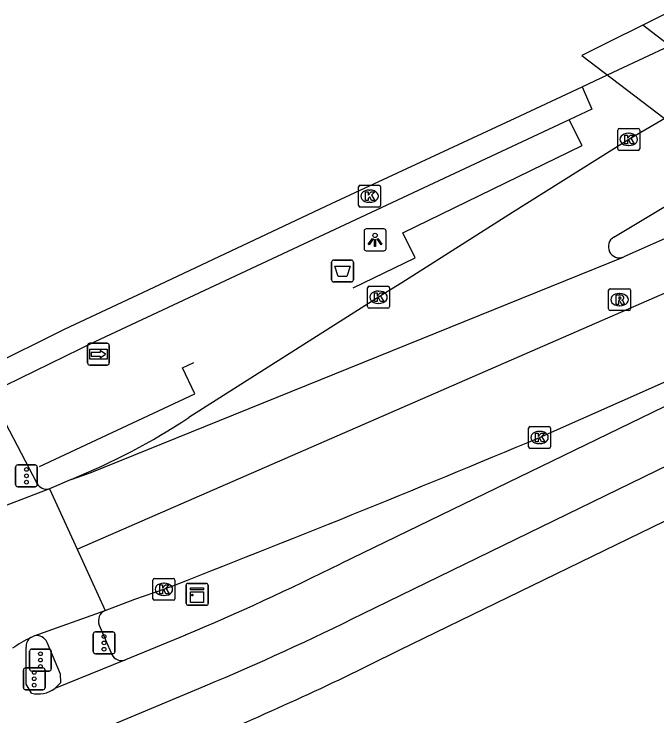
# Model space of a CAD drawing. Extents: x 158087 to 159494, y 382905 to 383981.
# Drawn here: x 158854.3 to 158883.62, y 383793.87 to 383825.91 of the extents above; entities that cross this region are included whole.
import ezdxf

# ---------------------------------------------------------------- set-up
doc = ezdxf.new("R2010")
doc.units = 0
for name, color, linetype in [('IMGEO_Afvalbak', 7, 'Continuous'), ('IMGEO_Dek', 7, 'Continuous'), ('IMGEO_Fietspad_gesloten', 7, 'Continuous'), ('IMGEO_Hek', 7, 'Continuous'), ('IMGEO_Kast', 7, 'Continuous'), ('IMGEO_Kolk', 7, 'Continuous'), ('IMGEO_Lichtpunt', 7, 'Continuous'), ('IMGEO_OVBaan_gesloten', 7, 'Continuous'), ('IMGEO_Rijbaan_regionaal_gesloten', 7, 'Continuous'), ('IMGEO_Rioolput', 7, 'Continuous'), ('IMGEO_Verkeersregelinstallatiepaal', 7, 'Continuous'), ('IMGEO_Voetpad_open', 7, 'Continuous'), ('IMGEO_Wegwijzer', 7, 'Continuous')]:
    doc.layers.add(name, color=color, linetype=linetype)

msp = doc.modelspace()

# ---------------------------------------------------------------- linework, layer by layer
at = {"layer": 'IMGEO_Afvalbak'}
for p, q in [((158868.885, 383814.682), (158869.675, 383814.682)), ((158869.675, 383814.682), (158868.885, 383814.682)), ((158868.785, 383813.782), (158868.785, 383814.582)), ((158868.785, 383814.582), (158868.785, 383813.782)), ((158869.775, 383814.582), (158869.775, 383813.782)), ((158869.775, 383813.782), (158869.775, 383814.582)), ((158869.675, 383813.682), (158868.885, 383813.682)), ((158868.885, 383813.682), (158869.675, 383813.682))]:
    msp.add_line(p, q, dxfattribs=at)
msp.add_lwpolyline([(158868.928, 383814.396), (158869.632, 383814.396), (158869.483, 383813.926), (158869.077, 383813.926), (158868.928, 383814.396)], dxfattribs=at)
for centre, start, end in [((158868.885, 383814.582), 90, 180), ((158868.885, 383814.582), 90, 180), ((158869.675, 383814.582), 0, 90), ((158869.675, 383814.582), 360, 90), ((158868.885, 383813.782), 180, 270), ((158868.885, 383813.782), 180, 270), ((158869.675, 383813.782), 270, 0), ((158869.675, 383813.782), 270, 0)]:
    msp.add_arc(centre, 0.1, start, end, dxfattribs=at)
at = {"layer": 'IMGEO_Dek'}
msp.add_lwpolyline([(158902.912, 383834.582), (158888.17, 383828.002), (158880.202, 383824.022), (158900.05, 383808.897), (158900.932, 383809.295), (158902.837, 383810.155), (158902.638, 383810.308), (158909.887, 383813.753), (158912.434, 383814.964), (158919.618, 383818.379), (158919.85, 383818.202), (158921.81, 383819.051), (158922.73, 383819.45)], close=True, dxfattribs=at)
at = {"layer": 'IMGEO_Fietspad_gesloten'}
for points in [[(158917.116, 383823.736), (158916.435, 383823.395), (158914.362, 383822.396), (158913.307, 383821.888), (158910.961, 383820.809), (158907.118, 383819.041), (158906.601, 383818.803), (158905.859, 383818.462), (158905.002, 383818.055), (158904.549, 383817.84), (158900.71, 383816.02), (158899.765, 383815.572), (158897.298, 383814.408), (158894.956, 383813.303), (158894.531, 383813.103), (158893.68, 383812.701), (158892.054, 383811.904), (158890.542, 383811.178), (158869.181, 383800.819)], [(158870.191, 383798.538), (158891.775, 383809.045), (158894.46, 383810.332), (158896.747, 383811.414), (158897.164, 383811.609), (158899.509, 383812.71), (158902.935, 383814.319), (158906.785, 383816.128), (158907.25, 383816.346), (158908.842, 383817.095), (158909.346, 383817.332), (158913.168, 383819.126), (158914.389, 383819.699), (158916.584, 383820.698), (158917.121, 383820.942), (158918.648, 383821.705), (158919.356, 383822.026)], [(158862.114, 383797.566), (158859.386, 383796.43)], [(158855.089, 383794.914), (158854.85, 383795.326), (158854.846, 383797.007)], [(158859.386, 383796.43), (158856.16, 383795.122)], [(158856.56, 383792.541), (158863.017, 383795.246)]]:
    msp.add_lwpolyline(points, dxfattribs=at)
for centre, radius, start, end in [((158814.626, 383910.035), 122.083, 292.89112, 296.54291), ((158819.785, 383898.92), 112.327, 292.6359, 296.66292), ((158855.329, 383797.05), 0.485, 123.5578, 185.0686), ((158855.404, 383796.152), 1.278, 255.7218, 306.2595)]:
    msp.add_arc(centre, radius, start, end, dxfattribs=at)
at = {"layer": 'IMGEO_Hek'}
for points in [[(158880.202, 383824.022), (158900.05, 383808.897)], [(158869.765, 383813.41), (158872.598, 383814.776), (158872.025, 383815.93), (158880.208, 383819.911), (158879.622, 383821.08)], [(158855.458, 383805.263), (158862.543, 383808.579), (158861.984, 383809.757), (158862.501, 383810.004)]]:
    msp.add_lwpolyline(points, dxfattribs=at)
at = {"layer": 'IMGEO_Kast'}
for p, q in [((158862.151, 383798.998), (158862.151, 383799.839)), ((158862.151, 383799.839), (158862.151, 383798.998)), ((158862.226, 383799.923), (158863.067, 383799.923)), ((158863.067, 383799.923), (158862.226, 383799.923)), ((158863.151, 383799.848), (158863.151, 383799.007)), ((158863.151, 383799.007), (158863.151, 383799.848)), ((158863.076, 383798.923), (158862.235, 383798.923)), ((158862.235, 383798.923), (158863.076, 383798.923))]:
    msp.add_line(p, q, dxfattribs=at)
for points in [[(158862.346, 383799.713), (158862.946, 383799.713), (158862.946, 383799.628), (158862.346, 383799.628), (158862.346, 383799.713)], [(158862.346, 383799.538), (158862.946, 383799.538), (158862.946, 383799.049), (158862.346, 383799.049), (158862.346, 383799.538)]]:
    msp.add_lwpolyline(points, dxfattribs=at)
msp.add_circle((158862.43, 383799.387), 0.0377, dxfattribs=at)
for centre, start, end in [((158862.229, 383799.845), 92.4484, 184.2845), ((158862.229, 383799.845), 92.4484, 184.2845), ((158863.073, 383799.845), 2.4484, 94.2845), ((158863.073, 383799.845), 2.4484, 94.2845), ((158862.229, 383799.001), 182.4484, 274.2845), ((158862.229, 383799.001), 182.4484, 274.2845), ((158863.073, 383799.001), 272.4484, 4.2845), ((158863.073, 383799.001), 272.4484, 4.2845)]:
    msp.add_arc(centre, 0.0779, start, end, dxfattribs=at)
at = {"layer": 'IMGEO_Kolk'}
for p, q in [((158881.836, 383819.763), (158881.836, 383820.615)), ((158881.911, 383820.689), (158882.763, 383820.689)), ((158882.324, 383820.469), (158882.349, 383820.469)), ((158882.837, 383820.615), (158882.837, 383819.763)), ((158882.347, 383819.909), (158882.322, 383819.909)), ((158882.763, 383819.689), (158881.911, 383819.689)), ((158870.012, 383817.171), (158870.012, 383818.023)), ((158870.087, 383818.097), (158870.939, 383818.097)), ((158870.5, 383817.877), (158870.525, 383817.877)), ((158871.013, 383818.023), (158871.013, 383817.171)), ((158870.523, 383817.317), (158870.498, 383817.317)), ((158870.939, 383817.097), (158870.087, 383817.097)), ((158870.422, 383812.558), (158870.422, 383813.41)), ((158870.497, 383813.484), (158871.349, 383813.484)), ((158871.423, 383813.41), (158871.423, 383812.558)), ((158870.91, 383813.264), (158870.935, 383813.264)), ((158871.349, 383812.484), (158870.497, 383812.484)), ((158870.933, 383812.704), (158870.908, 383812.704)), ((158877.766, 383806.156), (158877.766, 383807.008)), ((158877.841, 383807.082), (158878.693, 383807.082)), ((158878.767, 383807.008), (158878.767, 383806.156)), ((158878.254, 383806.862), (158878.279, 383806.862)), ((158878.693, 383806.082), (158877.841, 383806.082)), ((158878.277, 383806.302), (158878.252, 383806.302)), ((158860.63, 383799.224), (158860.63, 383800.076)), ((158860.705, 383800.15), (158861.557, 383800.15)), ((158861.118, 383799.93), (158861.143, 383799.93)), ((158861.631, 383800.076), (158861.631, 383799.224)), ((158861.141, 383799.37), (158861.116, 383799.37)), ((158861.557, 383799.15), (158860.705, 383799.15))]:
    msp.add_line(p, q, dxfattribs=at)
for points in [[(158881.836, 383819.763), (158881.836, 383820.615)], [(158881.911, 383820.689), (158882.763, 383820.689)], [(158882.837, 383820.615), (158882.837, 383819.763)], [(158882.157, 383820.389), (158882.28, 383820.389), (158882.28, 383820.238), (158882.41, 383820.389), (158882.574, 383820.389), (158882.428, 383820.238), (158882.581, 383819.989), (158882.429, 383819.989), (158882.344, 383820.153), (158882.28, 383820.086), (158882.28, 383819.989), (158882.157, 383819.989), (158882.157, 383820.389)], [(158882.763, 383819.689), (158881.911, 383819.689)], [(158870.012, 383817.171), (158870.012, 383818.023)], [(158870.087, 383818.097), (158870.939, 383818.097)], [(158871.013, 383818.023), (158871.013, 383817.171)], [(158870.333, 383817.797), (158870.456, 383817.797), (158870.456, 383817.646), (158870.586, 383817.797), (158870.75, 383817.797), (158870.604, 383817.646), (158870.757, 383817.397), (158870.605, 383817.397), (158870.52, 383817.561), (158870.456, 383817.494), (158870.456, 383817.397), (158870.333, 383817.397), (158870.333, 383817.797)], [(158870.939, 383817.097), (158870.087, 383817.097)], [(158870.422, 383812.558), (158870.422, 383813.41)], [(158870.497, 383813.484), (158871.349, 383813.484)], [(158871.423, 383813.41), (158871.423, 383812.558)], [(158870.743, 383813.184), (158870.866, 383813.184), (158870.866, 383813.033), (158870.996, 383813.184), (158871.16, 383813.184), (158871.014, 383813.033), (158871.167, 383812.784), (158871.015, 383812.784), (158870.93, 383812.948), (158870.866, 383812.881), (158870.866, 383812.784), (158870.743, 383812.784), (158870.743, 383813.184)], [(158871.349, 383812.484), (158870.497, 383812.484)], [(158877.766, 383806.156), (158877.766, 383807.008)], [(158877.841, 383807.082), (158878.693, 383807.082)], [(158878.767, 383807.008), (158878.767, 383806.156)], [(158878.087, 383806.782), (158878.21, 383806.782), (158878.21, 383806.631), (158878.34, 383806.782), (158878.504, 383806.782), (158878.358, 383806.631), (158878.511, 383806.382), (158878.359, 383806.382), (158878.274, 383806.546), (158878.21, 383806.479), (158878.21, 383806.382), (158878.087, 383806.382), (158878.087, 383806.782)], [(158878.693, 383806.082), (158877.841, 383806.082)], [(158860.63, 383799.224), (158860.63, 383800.076)], [(158860.705, 383800.15), (158861.557, 383800.15)], [(158861.631, 383800.076), (158861.631, 383799.224)], [(158860.951, 383799.85), (158861.074, 383799.85), (158861.074, 383799.699), (158861.204, 383799.85), (158861.368, 383799.85), (158861.222, 383799.699), (158861.375, 383799.45), (158861.223, 383799.45), (158861.138, 383799.614), (158861.074, 383799.547), (158861.074, 383799.45), (158860.951, 383799.45), (158860.951, 383799.85)], [(158861.557, 383799.15), (158860.705, 383799.15)]]:
    msp.add_lwpolyline(points, dxfattribs=at)
for centre, start, end in [((158881.913, 383820.613), 91.552, 178.448), ((158881.913, 383820.613), 91.552, 178.448), ((158882.761, 383820.613), 1.552, 88.448), ((158882.761, 383820.613), 1.552, 88.448), ((158881.913, 383819.765), 181.552, 268.448), ((158881.913, 383819.765), 181.552, 268.448), ((158882.761, 383819.765), 271.552, 358.448), ((158882.761, 383819.765), 271.552, 358.448), ((158870.089, 383818.021), 91.552, 178.448), ((158870.089, 383818.021), 91.552, 178.448), ((158870.937, 383818.021), 1.552, 88.448), ((158870.937, 383818.021), 1.552, 88.448), ((158870.089, 383817.173), 181.552, 268.448), ((158870.089, 383817.173), 181.552, 268.448), ((158870.937, 383817.173), 271.552, 358.448), ((158870.937, 383817.173), 271.552, 358.448), ((158870.499, 383813.408), 91.552, 178.448), ((158870.499, 383813.408), 91.552, 178.448), ((158871.347, 383813.408), 1.552, 88.448), ((158871.347, 383813.408), 1.552, 88.448), ((158870.499, 383812.56), 181.552, 268.448), ((158870.499, 383812.56), 181.552, 268.448), ((158871.347, 383812.56), 271.552, 358.448), ((158871.347, 383812.56), 271.552, 358.448), ((158877.843, 383807.006), 91.552, 178.448), ((158877.843, 383807.006), 91.552, 178.448), ((158878.691, 383807.006), 1.552, 88.448), ((158878.691, 383807.006), 1.552, 88.448), ((158877.843, 383806.158), 181.552, 268.448), ((158877.843, 383806.158), 181.552, 268.448), ((158878.691, 383806.158), 271.552, 358.448), ((158878.691, 383806.158), 271.552, 358.448), ((158860.707, 383800.074), 91.552, 178.448), ((158860.707, 383800.074), 91.552, 178.448), ((158861.555, 383800.074), 1.552, 88.448), ((158861.555, 383800.074), 1.552, 88.448), ((158860.707, 383799.226), 181.552, 268.448), ((158860.707, 383799.226), 181.552, 268.448), ((158861.555, 383799.226), 271.552, 358.448), ((158861.555, 383799.226), 271.552, 358.448)]:
    msp.add_arc(centre, 0.0765, start, end, dxfattribs=at)
for centre, major_axis, ratio, start_param, end_param in [((158882.323, 383820.189), (-0.387, 0.002), 0.722429, 4.712389, 7.853982), ((158882.348, 383820.189), (-0.39, 0.002), 0.717154, 1.570796, 4.712389), ((158870.499, 383817.597), (-0.387, 0.002), 0.722429, 4.712389, 7.853982), ((158870.524, 383817.597), (-0.39, 0.002), 0.717154, 1.570796, 4.712389), ((158870.909, 383812.984), (-0.387, 0.002), 0.722429, 4.712389, 7.853982), ((158870.934, 383812.984), (-0.39, 0.002), 0.717154, 1.570796, 4.712389), ((158878.253, 383806.582), (-0.387, 0.002), 0.722429, 4.712389, 7.853982), ((158878.278, 383806.582), (-0.39, 0.002), 0.717154, 1.570796, 4.712389), ((158861.117, 383799.65), (-0.387, 0.002), 0.722429, 4.712389, 7.853982), ((158861.142, 383799.65), (-0.39, 0.002), 0.717154, 1.570796, 4.712389)]:
    msp.add_ellipse(centre, major_axis=major_axis, ratio=ratio, start_param=start_param, end_param=end_param, dxfattribs=at)
at = {"layer": 'IMGEO_Lichtpunt'}
for p, q in [((158870.268, 383816.007), (158870.268, 383815.2)), ((158870.268, 383816.007), (158870.268, 383815.2)), ((158871.17, 383816.102), (158870.362, 383816.102)), ((158871.17, 383816.102), (158870.362, 383816.102)), ((158871.264, 383815.2), (158871.264, 383816.007)), ((158871.264, 383815.2), (158871.264, 383816.007)), ((158870.362, 383815.106), (158871.17, 383815.106)), ((158870.362, 383815.106), (158871.17, 383815.106))]:
    msp.add_line(p, q, dxfattribs=at)
for points in [[(158870.642, 383815.671), (158870.681, 383815.643), (158870.493, 383815.381), (158870.455, 383815.408), (158870.642, 383815.671)], [(158870.854, 383815.643), (158870.892, 383815.67), (158871.079, 383815.408), (158871.04, 383815.38), (158870.854, 383815.643)], [(158870.744, 383815.623), (158870.791, 383815.623), (158870.791, 383815.301), (158870.744, 383815.301), (158870.744, 383815.623)]]:
    msp.add_lwpolyline(points, dxfattribs=at)
msp.add_circle((158870.767, 383815.805), 0.0994, dxfattribs=at)
for centre, start, end in [((158870.362, 383816.007), 90, 180), ((158870.362, 383816.007), 90, 180), ((158871.17, 383816.007), 0, 90), ((158871.17, 383816.007), 0, 90), ((158870.362, 383815.2), 180, 270), ((158870.362, 383815.2), 180, 270), ((158871.17, 383815.2), 270, 0), ((158871.17, 383815.2), 270, 360)]:
    msp.add_arc(centre, 0.0946, start, end, dxfattribs=at)
at = {"layer": 'IMGEO_OVBaan_gesloten'}
for points in [[(158880.207, 383822.594), (158881.364, 383823.136), (158881.85, 383823.362), (158884.202, 383824.464), (158887.215, 383825.877), (158887.585, 383826.051), (158891.457, 383827.865), (158891.857, 383828.052), (158893.473, 383828.808), (158893.902, 383829.01), (158894.035, 383829.072), (158897.825, 383830.828), (158901.252, 383832.416), (158903.351, 383833.388), (158904.052, 383833.711), (158905.208, 383834.247), (158906.321, 383834.777), (158920.142, 383841.2), (158926.684, 383844.293)], [(158853.097, 383809.793), (158856.604, 383811.524), (158860.437, 383813.315), (158868.774, 383817.257), (158877.155, 383821.163), (158880.207, 383822.594)]]:
    msp.add_lwpolyline(points, dxfattribs=at)
at = {"layer": 'IMGEO_Rijbaan_regionaal_gesloten'}
for points in [[(158927.737, 383842.136), (158921.295, 383839.125), (158908.225, 383833.03), (158906.194, 383832.076), (158905.497, 383831.749), (158903.409, 383830.767), (158900.004, 383829.166), (158896.228, 383827.39), (158895.675, 383827.13), (158894.061, 383826.376), (158893.652, 383826.184), (158891.327, 383825.092), (158889.864, 383824.308), (158889.51, 383824.119), (158886.649, 383822.586), (158884.419, 383821.391), (158883.981, 383821.142), (158882.334, 383820.189), (158877.041, 383816.858), (158871.984, 383813.634), (158870.923, 383812.983), (158862.275, 383807.49)], [(158930.157, 383837.22), (158911.13, 383828.307), (158910.433, 383827.979), (158908.34, 383826.998), (158904.936, 383825.404), (158901.139, 383823.625), (158900.603, 383823.374), (158898.997, 383822.622), (158898.567, 383822.42), (158896.549, 383821.475), (158894.719, 383820.599), (158894.342, 383820.418), (158893.921, 383820.217), (158892.129, 383819.385), (158891.318, 383819), (158888.978, 383817.891), (158888.524, 383817.68), (158882.107, 383814.821)], [(158857.176, 383801.486), (158890.624, 383816.08), (158913.706, 383826.34), (158931.656, 383834.319)], [(158878.263, 383806.583), (158885.805, 383809.927), (158893.304, 383813.34), (158893.868, 383813.608), (158894.296, 383813.81), (158896.634, 383814.918), (158899.414, 383816.235), (158900.047, 383816.527), (158903.929, 383818.315), (158904.384, 383818.525), (158905.514, 383819.046), (158905.989, 383819.27), (158906.503, 383819.512), (158910.313, 383821.304), (158912.976, 383822.556), (158913.705, 383822.898), (158915.8, 383823.88), (158916.499, 383824.207), (158918.636, 383825.211), (158932.913, 383831.885)], [(158902.638, 383810.308), (158882.975, 383825.407)], [(158881.656, 383815.728), (158886.939, 383818.888), (158887.367, 383819.129)], [(158856.898, 383804.67), (158857.768, 383804.975), (158882.087, 383814.809), (158882.107, 383814.821)], [(158856.898, 383804.67), (158856.02, 383804.28), (158855.914, 383804.239)], [(158855.914, 383804.239), (158852.773, 383803.036)], [(158855.914, 383804.239), (158857.176, 383801.486)], [(158857.176, 383801.486), (158858.461, 383798.683)], [(158858.461, 383798.683), (158859.801, 383799.198), (158861.126, 383799.651)], [(158855.222, 383797.531), (158858.461, 383798.683)], [(158855.061, 383797.454), (158855.222, 383797.531)]]:
    msp.add_lwpolyline(points, dxfattribs=at)
for centre, radius, start, end in [((158881.912, 383815.29), 0.508, 120.2532, 292.6239), ((158845.487, 383832.965), 30.509, 291.9644, 303.3857), ((158604.29, 384459.238), 707.827, 291.27537, 292.771774), ((158861.069, 383786.215), 12.745, 118.1288, 122.4779)]:
    msp.add_arc(centre, radius, start, end, dxfattribs=at)
at = {"layer": 'IMGEO_Rioolput'}
for p, q in [((158881.417, 383812.448), (158881.417, 383813.3)), ((158881.492, 383813.374), (158882.344, 383813.374)), ((158881.905, 383813.154), (158881.93, 383813.154)), ((158882.418, 383813.3), (158882.418, 383812.448)), ((158881.928, 383812.594), (158881.903, 383812.594)), ((158882.344, 383812.374), (158881.492, 383812.374))]:
    msp.add_line(p, q, dxfattribs=at)
for points in [[(158881.417, 383812.448), (158881.417, 383813.3)], [(158881.492, 383813.374), (158882.344, 383813.374)], [(158882.006, 383813.072), (158881.754, 383813.074), (158881.754, 383812.674)], [(158882.418, 383813.3), (158882.418, 383812.448)], [(158881.754, 383812.674), (158881.878, 383812.674), (158881.878, 383812.836), (158881.889, 383812.836)], [(158881.932, 383812.993), (158881.878, 383812.993), (158881.878, 383812.912)], [(158881.878, 383812.912), (158881.93, 383812.912)], [(158881.936, 383812.807), (158882.007, 383812.674), (158882.147, 383812.674), (158882.082, 383812.8)], [(158882.344, 383812.374), (158881.492, 383812.374)]]:
    msp.add_lwpolyline(points, dxfattribs=at)
for centre, radius, start, end in [((158881.494, 383813.298), 0.0765, 91.552, 178.448), ((158881.494, 383813.298), 0.0765, 91.552, 178.448), ((158882.005, 383812.962), 0.109, 350.3612, 89.416), ((158882.342, 383813.298), 0.0765, 1.552, 88.448), ((158882.342, 383813.298), 0.0765, 1.552, 88.448), ((158881.888, 383812.783), 0.0533, 26.0293, 88.6989), ((158881.914, 383813.101), 0.19, 274.7715, 282.9687), ((158881.938, 383812.897), 0.0964, 77.0061, 93.1865), ((158881.952, 383812.954), 0.0378, 276.6634, 79.6772), ((158882.003, 383812.962), 0.112, 277.5842, 350.9817), ((158881.987, 383812.747), 0.108, 29.5134, 73.7905), ((158881.494, 383812.45), 0.0765, 181.552, 268.448), ((158881.494, 383812.45), 0.0765, 181.552, 268.448), ((158882.342, 383812.45), 0.0765, 271.552, 358.448), ((158882.342, 383812.45), 0.0765, 271.552, 358.448)]:
    msp.add_arc(centre, radius, start, end, dxfattribs=at)
for centre, major_axis, ratio, start_param, end_param in [((158881.904, 383812.874), (-0.387, 0.002), 0.722429, 4.712389, 7.853982), ((158881.929, 383812.874), (-0.39, 0.002), 0.717154, 1.570796, 4.712389)]:
    msp.add_ellipse(centre, major_axis=major_axis, ratio=ratio, start_param=start_param, end_param=end_param, dxfattribs=at)
at = {"layer": 'IMGEO_Verkeersregelinstallatiepaal'}
for p, q in [((158854.368, 383804.433), (158854.368, 383805.233)), ((158854.368, 383805.233), (158854.368, 383804.433)), ((158854.468, 383805.333), (158855.258, 383805.333)), ((158855.258, 383805.333), (158854.468, 383805.333)), ((158855.358, 383805.233), (158855.358, 383804.433)), ((158855.358, 383804.433), (158855.358, 383805.233)), ((158855.258, 383804.333), (158854.468, 383804.333)), ((158854.468, 383804.333), (158855.258, 383804.333)), ((158858.006, 383797.707), (158858.796, 383797.707)), ((158858.796, 383797.707), (158858.006, 383797.707)), ((158857.906, 383796.807), (158857.906, 383797.607)), ((158857.906, 383797.607), (158857.906, 383796.807)), ((158858.896, 383797.607), (158858.896, 383796.807)), ((158858.896, 383796.807), (158858.896, 383797.607)), ((158855.005, 383796.022), (158855.005, 383796.822)), ((158855.005, 383796.822), (158855.005, 383796.022)), ((158855.105, 383796.922), (158855.895, 383796.922)), ((158855.895, 383796.922), (158855.105, 383796.922)), ((158855.995, 383796.822), (158855.995, 383796.022)), ((158855.995, 383796.022), (158855.995, 383796.822)), ((158858.796, 383796.707), (158858.006, 383796.707)), ((158858.006, 383796.707), (158858.796, 383796.707)), ((158854.725, 383795.167), (158854.725, 383795.967)), ((158854.725, 383795.967), (158854.725, 383795.167)), ((158854.825, 383796.067), (158855.615, 383796.067)), ((158855.615, 383796.067), (158854.825, 383796.067)), ((158855.895, 383795.922), (158855.105, 383795.922)), ((158855.105, 383795.922), (158855.895, 383795.922)), ((158855.715, 383795.967), (158855.715, 383795.167)), ((158855.715, 383795.167), (158855.715, 383795.967)), ((158855.615, 383795.067), (158854.825, 383795.067)), ((158854.825, 383795.067), (158855.615, 383795.067))]:
    msp.add_line(p, q, dxfattribs=at)
for centre in [(158854.863, 383805.123), (158854.863, 383804.833), (158854.863, 383804.543), (158858.401, 383797.497), (158858.401, 383797.207), (158855.5, 383796.712), (158858.401, 383796.917), (158855.5, 383796.422), (158855.5, 383796.132), (158855.22, 383795.857), (158855.22, 383795.567), (158855.22, 383795.277)]:
    msp.add_circle(centre, 0.085, dxfattribs=at)
for centre, start, end in [((158854.468, 383805.233), 90, 180), ((158854.468, 383805.233), 90, 180), ((158855.258, 383805.233), 0, 90), ((158855.258, 383805.233), 360, 90), ((158854.468, 383804.433), 180, 270), ((158854.468, 383804.433), 180, 270), ((158855.258, 383804.433), 270, 0), ((158855.258, 383804.433), 270, 0), ((158858.006, 383797.607), 90, 180), ((158858.006, 383797.607), 90, 180), ((158858.796, 383797.607), 0, 90), ((158858.796, 383797.607), 360, 90), ((158855.105, 383796.822), 90, 180), ((158855.105, 383796.822), 90, 180), ((158855.895, 383796.822), 0, 90), ((158855.895, 383796.822), 360, 90), ((158858.006, 383796.807), 180, 270), ((158858.006, 383796.807), 180, 270), ((158858.796, 383796.807), 270, 0), ((158858.796, 383796.807), 270, 0), ((158854.825, 383795.967), 90, 180), ((158854.825, 383795.967), 90, 180), ((158855.105, 383796.022), 180, 270), ((158855.105, 383796.022), 180, 270), ((158855.615, 383795.967), 0, 90), ((158855.615, 383795.967), 360, 90), ((158855.895, 383796.022), 270, 0), ((158855.895, 383796.022), 270, 0), ((158854.825, 383795.167), 180, 270), ((158854.825, 383795.167), 180, 270), ((158855.615, 383795.167), 270, 0), ((158855.615, 383795.167), 270, 0)]:
    msp.add_arc(centre, 0.1, start, end, dxfattribs=at)
at = {"layer": 'IMGEO_Voetpad_open'}
for points in [[(158880.207, 383822.594), (158880.653, 383821.563), (158879.622, 383821.08), (158857.982, 383810.946), (158853.184, 383808.605)], [(158853.184, 383808.605), (158855.343, 383804.495)], [(158871.891, 383796.892), (158891.662, 383806.502), (158894.396, 383807.865), (158895.436, 383808.391)], [(158858.185, 383798.022), (158858.76, 383796.681)], [(158856.16, 383795.122), (158856.433, 383795.396), (158856.415, 383795.774), (158855.802, 383797.228)]]:
    msp.add_lwpolyline(points, dxfattribs=at)
for centre, radius, start, end in [((158855.789, 383804.725), 0.502, 207.2892, 284.414), ((158858.654, 383798.214), 0.507, 112.3808, 202.2934), ((158855.336, 383797.042), 0.502, 21.7611, 103.0725), ((158813.161, 383912.613), 129.772, 292.54712, 296.90834), ((158859.209, 383796.894), 0.497, 205.416, 290.8865)]:
    msp.add_arc(centre, radius, start, end, dxfattribs=at)
at = {"layer": 'IMGEO_Wegwijzer'}
for p, q in [((158857.75, 383810.884), (158858.54, 383810.884)), ((158858.54, 383810.884), (158857.75, 383810.884)), ((158857.65, 383809.984), (158857.65, 383810.784)), ((158857.65, 383810.784), (158857.65, 383809.984)), ((158858.64, 383810.784), (158858.64, 383809.984)), ((158858.64, 383809.984), (158858.64, 383810.784)), ((158858.54, 383809.884), (158857.75, 383809.884)), ((158857.75, 383809.884), (158858.54, 383809.884))]:
    msp.add_line(p, q, dxfattribs=at)
for points in [[(158857.751, 383810.616), (158858.539, 383810.616), (158858.539, 383810.152), (158857.751, 383810.152), (158857.751, 383810.616)], [(158857.816, 383810.468), (158857.816, 383810.384), (158857.816, 383810.3), (158858.227, 383810.3), (158858.227, 383810.217), (158858.474, 383810.384), (158858.227, 383810.551), (158858.227, 383810.468), (158857.816, 383810.468)]]:
    msp.add_lwpolyline(points, dxfattribs=at)
for centre, start, end in [((158857.75, 383810.784), 90, 180), ((158857.75, 383810.784), 90, 180), ((158858.54, 383810.784), 0, 90), ((158858.54, 383810.784), 360, 90), ((158857.75, 383809.984), 180, 270), ((158857.75, 383809.984), 180, 270), ((158858.54, 383809.984), 270, 0), ((158858.54, 383809.984), 270, 0)]:
    msp.add_arc(centre, 0.1, start, end, dxfattribs=at)

doc.saveas('drawing.dxf')
